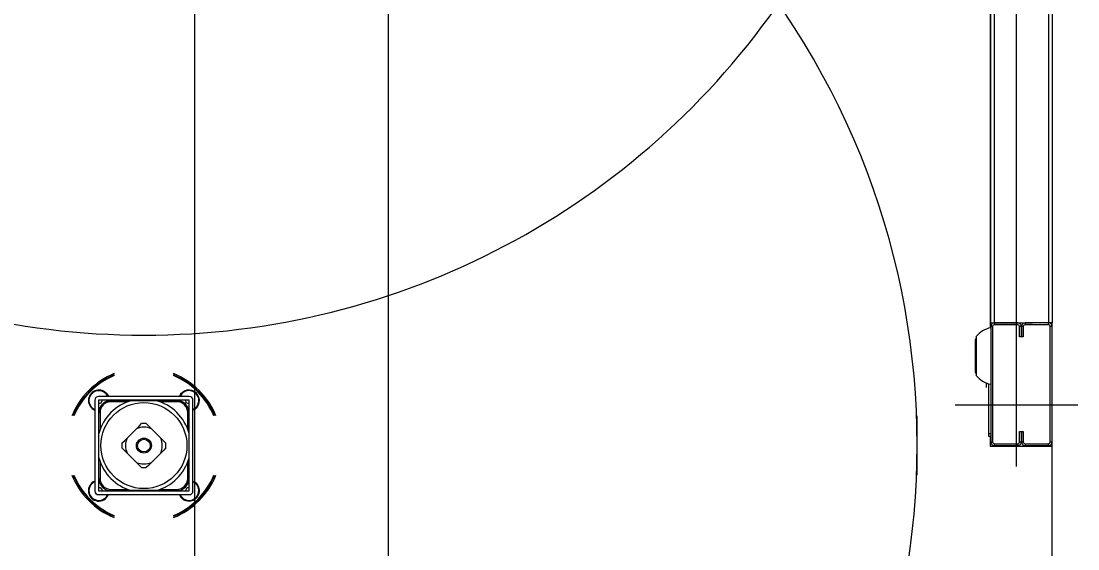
# Model space of a CAD drawing. Extents: x -264205 to -263659, y -1242401 to -1241986.
# Drawn here: x -263795.177 to -263794.359, y -1242122.804 to -1242122.395 of the extents above; entities that cross this region are included whole.
import ezdxf

# ---------------------------------------------------------------- set-up
doc = ezdxf.new("R2010")
doc.units = 0
doc.layers.add('PROJEKT_OBRUBNIKY_KOMUNIKACIE', color=7, linetype='Continuous')
doc.layers.add('SITUACIA_DSP_2D', color=7, linetype='Continuous')

msp = doc.modelspace()

# ---------------------------------------------------------------- linework, layer by layer
at = {"layer": 'PROJEKT_OBRUBNIKY_KOMUNIKACIE'}
msp.add_lwpolyline([(-263794.89278, -1242227.38224), (-263808.96776, -1242241.45725), (-263894.96779, -1242241.45725), (-263909.04274, -1242227.38224), (-263909.04274, -1242196.33267), (-263914.14281, -1242196.33267), (-263914.14281, -1242132.43268), (-263909.04274, -1242132.43268), (-263909.04274, -1242101.38224), (-263894.96779, -1242087.30722), (-263808.96776, -1242087.30722), (-263794.89278, -1242101.38224), (-263794.89278, -1242227.38224)], dxfattribs=at)
at = {"layer": 'SITUACIA_DSP_2D'}
for p, q in [((-263794.89279, -1242101.38223), (-263794.89279, -1242227.38224)), ((-263795.04279, -1242101.76909), (-263795.04281, -1242226.99542)), ((-263794.42688, -1242122.3769), (-263794.42688, -1242122.6328)), ((-263794.4264, -1242122.6289), (-263794.4264, -1242122.3769)), ((-263794.42355, -1242122.6289), (-263794.42355, -1242122.3769)), ((-263794.40645, -1242122.74005), (-263794.40645, -1242122.3769)), ((-263794.38175, -1242122.3769), (-263794.38175, -1242122.6289)), ((-263794.3789, -1242122.3769), (-263794.3789, -1242122.6289)), ((-263794.4264, -1242122.6289), (-263794.42355, -1242122.6289)), ((-263794.42498, -1242122.63175), (-263794.4264, -1242122.63175)), ((-263794.4264, -1242122.63175), (-263794.4264, -1242122.72105)), ((-263794.42498, -1242122.63175), (-263794.42498, -1242122.72105)), ((-263794.42355, -1242122.6289), (-263794.42355, -1242122.63032)), ((-263794.4055, -1242122.6289), (-263794.42355, -1242122.6289)), ((-263794.42355, -1242122.6289), (-263794.3941, -1242122.6289)), ((-263794.4055, -1242122.63032), (-263794.42355, -1242122.63032)), ((-263794.40265, -1242122.63175), (-263794.40408, -1242122.63175)), ((-263794.40408, -1242122.63982), (-263794.40408, -1242122.63175)), ((-263794.40265, -1242122.63982), (-263794.40265, -1242122.63175)), ((-263794.40123, -1242122.63175), (-263794.40265, -1242122.63175)), ((-263794.40265, -1242122.63175), (-263794.40265, -1242122.63982)), ((-263794.40123, -1242122.63175), (-263794.40123, -1242122.63982)), ((-263794.3998, -1242122.6289), (-263794.3998, -1242122.63032)), ((-263794.38175, -1242122.6289), (-263794.3998, -1242122.6289)), ((-263794.38175, -1242122.63032), (-263794.3998, -1242122.63032)), ((-263794.38175, -1242122.6289), (-263794.3884, -1242122.6289)), ((-263794.3789, -1242122.6289), (-263794.38175, -1242122.6289)), ((-263794.38175, -1242122.63032), (-263794.38175, -1242122.6289)), ((-263794.3789, -1242122.63175), (-263794.38033, -1242122.63175)), ((-263794.38033, -1242122.72105), (-263794.38033, -1242122.63175)), ((-263794.3789, -1242122.63175), (-263794.3789, -1242122.6289)), ((-263794.3789, -1242122.72105), (-263794.3789, -1242122.63175)), ((-263794.4378, -1242122.64079), (-263794.43799, -1242122.64112)), ((-263794.4378, -1242122.63963), (-263794.4378, -1242122.66946)), ((-263794.40265, -1242122.63982), (-263794.40408, -1242122.63982)), ((-263794.40123, -1242122.63982), (-263794.40265, -1242122.63982)), ((-263794.43799, -1242122.64112), (-263794.43812, -1242122.64176)), ((-263794.43812, -1242122.66734), (-263794.43812, -1242122.64176)), ((-263794.43812, -1242122.66734), (-263794.43799, -1242122.66798)), ((-263794.43799, -1242122.66798), (-263794.4378, -1242122.66831)), ((-263794.42973, -1242122.67545), (-263794.42973, -1242122.67579)), ((-263794.42933, -1242122.67578), (-263794.42973, -1242122.67579)), ((-263794.42973, -1242122.67893), (-263794.42973, -1242122.67579)), ((-263794.42887, -1242122.67578), (-263794.42933, -1242122.67578)), ((-263794.42792, -1242122.67901), (-263794.42792, -1242122.67605)), ((-263794.42783, -1242122.71487), (-263794.42783, -1242122.67607)), ((-263795.1199, -1242122.68875), (-263795.1199, -1242122.75905)), ((-263795.04675, -1242122.6859), (-263795.11705, -1242122.6859)), ((-263795.04675, -1242122.68875), (-263795.11705, -1242122.68875)), ((-263795.11705, -1242122.68875), (-263795.11705, -1242122.75905)), ((-263795.11409, -1242122.68908), (-263795.11556, -1242122.69139)), ((-263795.11427, -1242122.68875), (-263795.11409, -1242122.68908)), ((-263795.11112, -1242122.68326), (-263795.11006, -1242122.68457)), ((-263795.11006, -1242122.68457), (-263795.10936, -1242122.6859)), ((-263795.10924, -1242122.68918), (-263795.10924, -1242122.68875)), ((-263795.10876, -1242122.68875), (-263795.10876, -1242122.68909)), ((-263795.10731, -1242122.68993), (-263795.10731, -1242122.68898)), ((-263795.10731, -1242122.68898), (-263795.09144, -1242122.68898)), ((-263795.09428, -1242122.68993), (-263795.10731, -1242122.68993)), ((-263795.09127, -1242122.68898), (-263795.08557, -1242122.68898)), ((-263795.08557, -1242122.68898), (-263795.08035, -1242122.68898)), ((-263795.08035, -1242122.68898), (-263795.07505, -1242122.68898)), ((-263795.07505, -1242122.68898), (-263795.07253, -1242122.68898)), ((-263795.07237, -1242122.68898), (-263795.05649, -1242122.68898)), ((-263795.05649, -1242122.68993), (-263795.06953, -1242122.68993)), ((-263795.05649, -1242122.68993), (-263795.05649, -1242122.68898)), ((-263795.05505, -1242122.68909), (-263795.05504, -1242122.68875)), ((-263795.05457, -1242122.68875), (-263795.05457, -1242122.68918)), ((-263795.04908, -1242122.69072), (-263795.04942, -1242122.68875)), ((-263795.04675, -1242122.75905), (-263795.04675, -1242122.68875)), ((-263795.0439, -1242122.75905), (-263795.0439, -1242122.68875)), ((-263795.1209, -1242122.69539), (-263795.1199, -1242122.69592)), ((-263795.11556, -1242122.69139), (-263795.11705, -1242122.69133)), ((-263795.11705, -1242122.69656), (-263795.11662, -1242122.69656)), ((-263795.1167, -1242122.69704), (-263795.11705, -1242122.69704)), ((-263795.04675, -1242122.69158), (-263795.04908, -1242122.69072)), ((-263795.04719, -1242122.69656), (-263795.04706, -1242122.69657)), ((-263795.04675, -1242122.69704), (-263795.0471, -1242122.69704)), ((-263795.04706, -1242122.69657), (-263795.04675, -1242122.69656)), ((-263794.35895, -1242122.69255), (-263794.45395, -1242122.69255)), ((-263795.11586, -1242122.69848), (-263795.11682, -1242122.69848)), ((-263795.11682, -1242122.71436), (-263795.11682, -1242122.69848)), ((-263795.11586, -1242122.69848), (-263795.11586, -1242122.71152)), ((-263795.04794, -1242122.71152), (-263795.04794, -1242122.69848)), ((-263795.04794, -1242122.69848), (-263795.04699, -1242122.69848)), ((-263795.04699, -1242122.69848), (-263795.04699, -1242122.71436)), ((-263794.4834, -1242122.74684), (-263794.4834, -1242122.70095)), ((-263795.11682, -1242122.71704), (-263795.11682, -1242122.71453)), ((-263795.09492, -1242122.71811), (-263795.08769, -1242122.71087)), ((-263795.08769, -1242122.71087), (-263795.08566, -1242122.70884)), ((-263795.08566, -1242122.70884), (-263795.08371, -1242122.70689)), ((-263795.0801, -1242122.70689), (-263795.07817, -1242122.70882)), ((-263795.07817, -1242122.70882), (-263795.07612, -1242122.71087)), ((-263795.07612, -1242122.71087), (-263795.06888, -1242122.71811)), ((-263795.04699, -1242122.71453), (-263795.04699, -1242122.71704)), ((-263794.40408, -1242122.71297), (-263794.40265, -1242122.71297)), ((-263794.40408, -1242122.72105), (-263794.40408, -1242122.71297)), ((-263794.40265, -1242122.71297), (-263794.40123, -1242122.71297)), ((-263794.40265, -1242122.72105), (-263794.40265, -1242122.71297)), ((-263794.40265, -1242122.71297), (-263794.40265, -1242122.72105)), ((-263794.40123, -1242122.71297), (-263794.40123, -1242122.72105)), ((-263795.11682, -1242122.72234), (-263795.11682, -1242122.71704)), ((-263795.11682, -1242122.72756), (-263795.11682, -1242122.72234)), ((-263795.09891, -1242122.72209), (-263795.09698, -1242122.72016)), ((-263795.09698, -1242122.72016), (-263795.09492, -1242122.71811)), ((-263795.06888, -1242122.71811), (-263795.06685, -1242122.72014)), ((-263795.06685, -1242122.72014), (-263795.0649, -1242122.72209)), ((-263795.04699, -1242122.71704), (-263795.04699, -1242122.72223)), ((-263795.04699, -1242122.72223), (-263795.04699, -1242122.72756)), ((-263794.4264, -1242122.71487), (-263794.42783, -1242122.71487)), ((-263794.42783, -1242122.71677), (-263794.42783, -1242122.71487)), ((-263794.4264, -1242122.71677), (-263794.42783, -1242122.71677)), ((-263794.42688, -1242122.71677), (-263794.42688, -1242122.72437)), ((-263794.4264, -1242122.72105), (-263794.42498, -1242122.72105)), ((-263794.42355, -1242122.72247), (-263794.42355, -1242122.7239)), ((-263794.42355, -1242122.72247), (-263794.4055, -1242122.72247)), ((-263794.4055, -1242122.7239), (-263794.4055, -1242122.72247)), ((-263794.40408, -1242122.72105), (-263794.40265, -1242122.72105)), ((-263794.40265, -1242122.72105), (-263794.40123, -1242122.72105)), ((-263794.3998, -1242122.72247), (-263794.3998, -1242122.7239)), ((-263794.3998, -1242122.72247), (-263794.38175, -1242122.72247)), ((-263794.38175, -1242122.7239), (-263794.38175, -1242122.72247)), ((-263794.38033, -1242122.72105), (-263794.3789, -1242122.72105)), ((-263794.3789, -1242122.72437), (-263794.3789, -1242122.72105)), ((-263795.11682, -1242122.73326), (-263795.11682, -1242122.72756)), ((-263795.09696, -1242122.72765), (-263795.09891, -1242122.7257)), ((-263795.09492, -1242122.72968), (-263795.09696, -1242122.72765)), ((-263795.08769, -1242122.73692), (-263795.09492, -1242122.72968)), ((-263795.06888, -1242122.72968), (-263795.07612, -1242122.73692)), ((-263795.06683, -1242122.72763), (-263795.06888, -1242122.72968)), ((-263795.0649, -1242122.7257), (-263795.06683, -1242122.72763)), ((-263795.04699, -1242122.72756), (-263795.04699, -1242122.73326)), ((-263794.42688, -1242122.72437), (-263794.3789, -1242122.72437)), ((-263794.42355, -1242122.7239), (-263794.4055, -1242122.7239)), ((-263794.3998, -1242122.7239), (-263794.38175, -1242122.7239)), ((-263794.3789, -1242123.23853), (-263794.3789, -1242122.72437)), ((-263795.11682, -1242122.74931), (-263795.11682, -1242122.73343)), ((-263795.11586, -1242122.73627), (-263795.11586, -1242122.74931)), ((-263795.08563, -1242122.73897), (-263795.08769, -1242122.73692)), ((-263795.08371, -1242122.7409), (-263795.08563, -1242122.73897)), ((-263795.07815, -1242122.73895), (-263795.0801, -1242122.7409)), ((-263795.07612, -1242122.73692), (-263795.07815, -1242122.73895)), ((-263795.04794, -1242122.74931), (-263795.04794, -1242122.73627)), ((-263795.04699, -1242122.73343), (-263795.04699, -1242122.74931)), ((-263795.11705, -1242122.75076), (-263795.1167, -1242122.75075)), ((-263795.11662, -1242122.75123), (-263795.11705, -1242122.75123)), ((-263795.11682, -1242122.74931), (-263795.11586, -1242122.74931)), ((-263795.04699, -1242122.74931), (-263795.04794, -1242122.74931)), ((-263795.04675, -1242122.75123), (-263795.04719, -1242122.75123)), ((-263795.0471, -1242122.75075), (-263795.04675, -1242122.75076)), ((-263795.0439, -1242122.75136), (-263795.04257, -1242122.75206)), ((-263795.04257, -1242122.75206), (-263795.04126, -1242122.75312)), ((-263795.11705, -1242122.75646), (-263795.1157, -1242122.75633)), ((-263795.11705, -1242122.75905), (-263795.04675, -1242122.75905)), ((-263795.11705, -1242122.7619), (-263795.04675, -1242122.7619)), ((-263795.1157, -1242122.75633), (-263795.1141, -1242122.75856)), ((-263795.1141, -1242122.75856), (-263795.11433, -1242122.75905)), ((-263795.10924, -1242122.75905), (-263795.10924, -1242122.75861)), ((-263795.10876, -1242122.7587), (-263795.10876, -1242122.75905)), ((-263795.10731, -1242122.75786), (-263795.09428, -1242122.75786)), ((-263795.10731, -1242122.75881), (-263795.10731, -1242122.75786)), ((-263795.09144, -1242122.75881), (-263795.10731, -1242122.75881)), ((-263795.08557, -1242122.75881), (-263795.09127, -1242122.75881)), ((-263795.08023, -1242122.75881), (-263795.08557, -1242122.75881)), ((-263795.07505, -1242122.75881), (-263795.08023, -1242122.75881)), ((-263795.07253, -1242122.75881), (-263795.07505, -1242122.75881)), ((-263795.05649, -1242122.75881), (-263795.07237, -1242122.75881)), ((-263795.06953, -1242122.75786), (-263795.05649, -1242122.75786)), ((-263795.05649, -1242122.75881), (-263795.05649, -1242122.75786)), ((-263795.05504, -1242122.75905), (-263795.05505, -1242122.7587)), ((-263795.05457, -1242122.75861), (-263795.05457, -1242122.75867)), ((-263795.05457, -1242122.75867), (-263795.05457, -1242122.75905)), ((-263795.04971, -1242122.75887), (-263795.04838, -1242122.75647)), ((-263795.04961, -1242122.75905), (-263795.04971, -1242122.75887)), ((-263795.04838, -1242122.75647), (-263795.04675, -1242122.75645))]:
    msp.add_line(p, q, dxfattribs=at)
for radius in [0.0333, 0.0058, 0.00485]:
    msp.add_circle((-263795.0819, -1242122.7239), radius, dxfattribs=at)
for centre, radius, start, end in [((-263795.0819, -1242122.7239), 0.5985, 144.56502, 35.43498), ((-263795.0819, -1242122.0399), 0.5985, 214.26896, 325.73104), ((-263794.42286, -1242122.65137), 0.019, 100.75587, 141.87121), ((-263794.42355, -1242122.63175), 0.00285, 90, 180), ((-263794.42355, -1242122.63175), 0.00143, 90, 180), ((-263794.4055, -1242122.63175), 0.00285, 0, 90), ((-263794.4055, -1242122.63175), 0.00143, 0, 90), ((-263794.3998, -1242122.63175), 0.00285, 90, 180), ((-263794.3998, -1242122.63175), 0.00143, 90, 180), ((-263794.38175, -1242122.63175), 0.00285, 0, 90), ((-263794.38175, -1242122.63175), 0.00143, 0, 90), ((-263795.0819, -1242122.7239), 0.06033, 112.3532, 157.64681), ((-263795.0819, -1242122.7239), 0.05938, 112.73068, 157.26933), ((-263795.0819, -1242122.7239), 0.0589, 112.9244, 157.07559), ((-263795.0819, -1242122.7239), 0.06033, 22.35319, 67.6468), ((-263795.0819, -1242122.7239), 0.05938, 44.99999, 67.26932), ((-263795.0819, -1242122.7239), 0.0589, 44.99999, 67.0756), ((-263794.42286, -1242122.65773), 0.019, 218.12879, 259.24413), ((-263795.11683, -1242122.68897), 0.00807, 44.99999, 247.66306), ((-263795.11683, -1242122.68897), 0.0076, 23.81631, 237.68075), ((-263795.04697, -1242122.68897), 0.00807, 44.99999, 157.66306), ((-263795.04697, -1242122.68897), 0.0076, 293.81633, 156.18369), ((-263795.0819, -1242122.7239), 0.05938, 22.73067, 44.99999), ((-263794.42792, -1242122.67892), 0.000095, 270, 0), ((-263795.11705, -1242122.68875), 0.00285, 90, 180), ((-263795.10731, -1242122.69848), 0.0095, 90, 180), ((-263795.0819, -1242122.7239), 0.03615, 105.02021, 164.97977), ((-263795.10731, -1242122.69848), 0.00855, 90, 180), ((-263795.0819, -1242122.7239), 0.03615, 15.02023, 74.97979), ((-263795.05649, -1242122.69848), 0.0095, 0, 90), ((-263795.05649, -1242122.69848), 0.00855, 0, 90), ((-263795.04675, -1242122.68875), 0.00285, 0, 90), ((-263795.04697, -1242122.68897), 0.00807, 292.33694, 44.99999), ((-263795.0819, -1242122.7239), 0.0589, 22.92441, 44.99999), ((-263795.0819, -1242122.7239), 0.01425, 66.03947, 113.96053), ((-263795.0819, -1242122.7239), 0.0171, 83.94245, 96.05755), ((-263795.0819, -1242122.7239), 0.0171, 173.94245, 186.05755), ((-263795.0819, -1242122.7239), 0.01425, 156.03949, 203.96051), ((-263795.0819, -1242122.7239), 0.01425, 336.03949, 23.96051), ((-263795.0819, -1242122.7239), 0.0171, 353.94245, 6.05755), ((-263794.42355, -1242122.72105), 0.00285, 180, 270), ((-263794.42355, -1242122.72105), 0.00143, 180, 270), ((-263794.4055, -1242122.72105), 0.00143, 270, 0), ((-263794.4055, -1242122.72105), 0.00285, 270, 0), ((-263794.3998, -1242122.72105), 0.00285, 180, 270), ((-263794.3998, -1242122.72105), 0.00143, 180, 270), ((-263794.38175, -1242122.72105), 0.00285, 270, 0), ((-263794.38175, -1242122.72105), 0.00143, 270, 0), ((-263795.0819, -1242122.7239), 0.03615, 195.02023, 254.97979), ((-263795.0819, -1242122.7239), 0.01425, 246.03947, 293.96053), ((-263795.0819, -1242122.7239), 0.03615, 285.02021, 344.97977), ((-263795.0819, -1242122.7239), 0.06033, 202.35319, 247.6468), ((-263795.0819, -1242122.7239), 0.05938, 202.73067, 247.26932), ((-263795.0819, -1242122.7239), 0.0589, 202.92441, 247.0756), ((-263795.0819, -1242122.7239), 0.0171, 263.94245, 276.05755), ((-263795.0819, -1242122.7239), 0.06033, 292.3532, 337.64681), ((-263795.0819, -1242122.7239), 0.0589, 292.9244, 337.07559), ((-263795.0819, -1242122.7239), 0.05938, 292.73068, 337.26933), ((-263795.11683, -1242122.75883), 0.00807, 112.33694, 337.66306), ((-263795.11683, -1242122.75883), 0.0076, 113.81633, 305.64554), ((-263795.10731, -1242122.74931), 0.0095, 180, 270), ((-263795.10731, -1242122.74931), 0.00855, 180, 270), ((-263795.05649, -1242122.74931), 0.00855, 270, 0), ((-263795.05649, -1242122.74931), 0.0095, 270, 0), ((-263795.04697, -1242122.75883), 0.00807, 202.33694, 44.99999), ((-263795.04697, -1242122.75883), 0.0076, 240.85024, 66.18367), ((-263795.11705, -1242122.75905), 0.00285, 180, 270), ((-263795.11683, -1242122.75883), 0.0076, 305.64554, 336.18369), ((-263795.04697, -1242122.75883), 0.0076, 203.81631, 240.85024), ((-263795.04675, -1242122.75905), 0.00285, 270, 0)]:
    msp.add_arc(centre, radius, start, end, dxfattribs=at)

doc.saveas('drawing.dxf')
